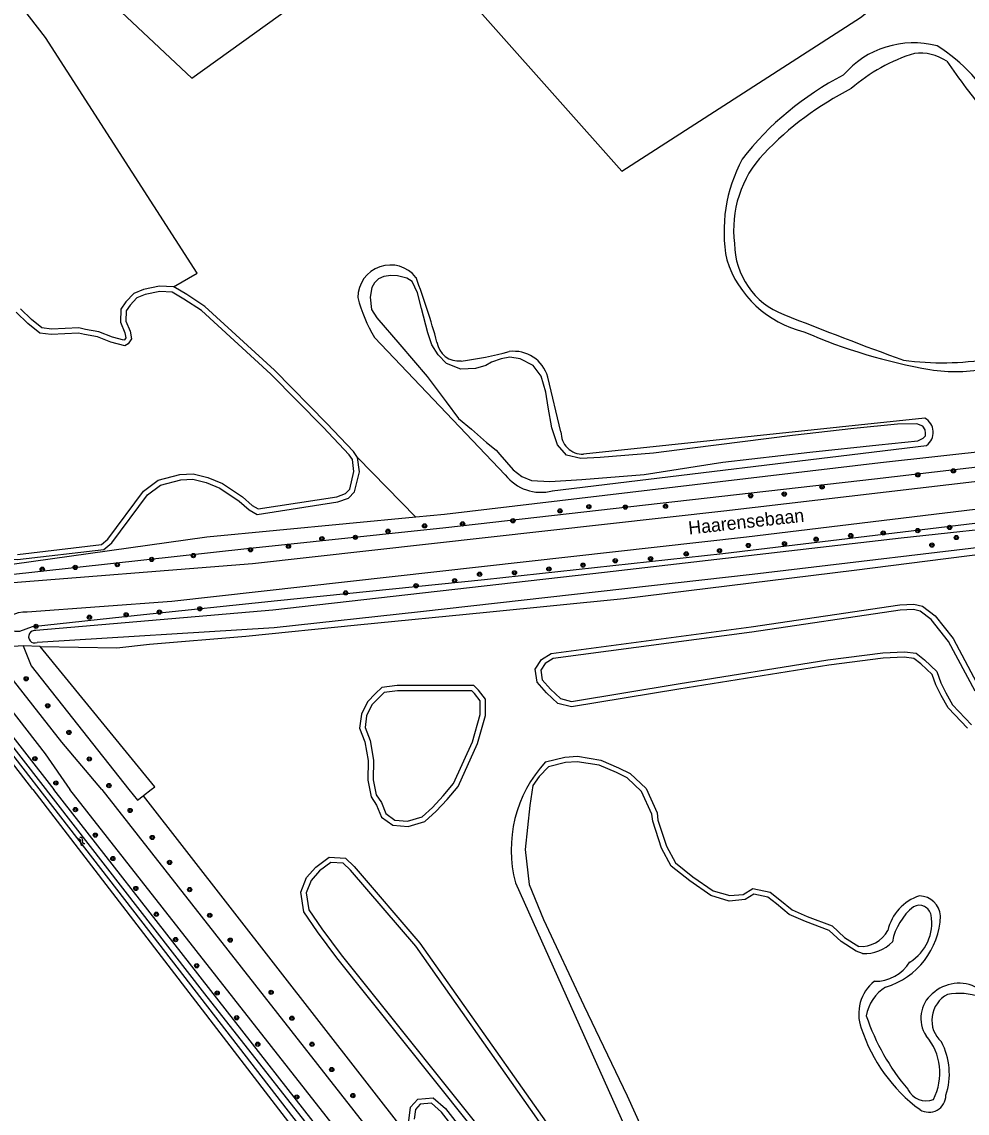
# Model space of a CAD drawing. Extents: x 136000 to 141000, y 400494 to 402006.
# Drawn here: x 140142.7 to 140320.8, y 401439 to 401644.7 of the extents above; entities that cross this region are included whole.
import ezdxf

# ---------------------------------------------------------------- set-up
doc = ezdxf.new("R2010")
doc.units = 0
for name, color, linetype in [('gg-anno-openbare ruimte label', 7, 'Continuous'), ('gg-knt-bronhoudergrens', 7, 'Continuous'), ('gg-knt-onverhard', 7, 'Continuous'), ('gg-kntw-bovenkant insteek waterloop', 7, 'Continuous'), ('gg-kntw-waterlijn', 7, 'Continuous'), ('gt-grn-groengrens', 7, 'Continuous'), ('gt-grn-groengrens NZ', 7, 'Continuous'), ('gt-symb-boom', 7, 'Continuous'), ('gt-symb-watersymbool', 7, 'Continuous')]:
    doc.layers.add(name, color=color, linetype=linetype)

# ---------------------------------------------------------------- blocks, each defined once
blk = doc.blocks.new('gt0-BOOM')
at = {"layer": 'gt-symb-boom'}
for radius in [0.4, 0.2]:
    blk.add_circle((0, 0), radius, dxfattribs=at)
blk = doc.blocks.new('gt0-WA')
at = {"layer": 'gt-symb-watersymbool'}
for centre, start, end in [((-0.32, 0.02), 28.0725, 151.9275), ((0.43, 0.42), 208.0725, 331.9275), ((-0.32, -0.43), 28.0725, 151.9275), ((0.43, -0.03), 208.0725, 331.9275)]:
    blk.add_arc(centre, 0.425, start, end, dxfattribs=at)

msp = doc.modelspace()

# ---------------------------------------------------------------- linework, layer by layer
at = {"layer": 'gg-knt-bronhoudergrens'}
for points in [[(140102.19, 401702.28), (140174.74, 401634.11), (140207.74, 401657.89), (140219.37, 401657.56), (140255.75, 401616.57), (140300.77, 401645.57), (140303.06, 401647.41)], [(140171.3, 401594.8), (140175.73, 401597.38), (140147.13, 401641.8), (140136.52, 401655.47), (140130.59, 401661.58), (140117.46, 401672.73), (140113.77, 401675.07)]]:
    msp.add_lwpolyline(points, dxfattribs=at)
at = {"layer": 'gg-knt-onverhard'}
msp.add_line((140205.65, 401431.29), (140151.74, 401500), dxfattribs=at)
for points in [[(140895.54, 401622.96), (140831.69, 401615.97), (140798.33, 401612.93), (140611.79, 401591.69), (140556.96, 401584.46), (140525.02, 401581), (140389.34, 401565.89), (140275.02, 401552.46), (140186.14, 401542.59), (140137.05, 401538.66), (140135.17, 401538.47)], [(140139.74, 401532.24), (140140.85, 401532.97), (140142.09, 401533.41), (140142.88, 401533.53), (140143.68, 401533.54), (140170.94, 401535.51), (140279.25, 401547.67), (140334.32, 401554.34)], [(140134.7, 401522.63), (140147.08, 401506.72), (140151.74, 401500)], [(140157.75, 401500), (140150.25, 401508.95), (140139.31, 401522.86)], [(140157.75, 401500), (140217.14, 401424.26), (140319.8, 401292.67)]]:
    msp.add_lwpolyline(points, dxfattribs=at)
at = {"layer": 'gg-kntw-bovenkant insteek waterloop'}
for p, q in [((140171.3, 401594.8), (140168.61, 401594.93)), ((140209.15, 401585.23), (140233.79, 401559.34)), ((140244.3, 401567.44), (140241.8, 401577.78)), ((140312.88, 401570.02), (140248.53, 401563.22)), ((140242.67, 401556.31), (140313.19, 401564.9)), ((140146.14, 401526.97), (140142.94, 401527.1)), ((140131.1, 401522.56), (140148.72, 401500)), ((140235.74, 401482.39), (140259.85, 401428.68))]:
    msp.add_line(p, q, dxfattribs=at)
for points in [[(140168.61, 401594.93), (140165.64, 401594.27), (140163.81, 401593.53), (140162.31, 401591.94), (140161.37, 401590.59), (140161.27, 401588.15), (140162.13, 401586.14), (140162.3, 401585.18), (140162.04, 401584.78), (140161.94, 401584.72), (140159.8, 401585.31), (140157.22, 401586.33), (140154.69, 401586.76), (140153.46, 401587.07), (140150.84, 401586.95), (140148.26, 401586.79), (140146.47, 401587.04), (140144.49, 401588.61), (140142.44, 401590.62)], [(140205.97, 401562.58), (140205.18, 401563.77), (140200.19, 401569.02), (140190.31, 401579.05), (140177.19, 401591.09), (140173.78, 401593.34), (140171.32, 401594.8), (140171.3, 401594.8)], [(140138.08, 401543.57), (140141.9, 401543.35), (140158.16, 401545.27), (140159.66, 401546.55), (140166.36, 401555.56), (140168.8, 401557.4), (140172.65, 401558.38), (140174.9, 401558.53), (140177.42, 401557.9), (140180.02, 401556.84), (140183.66, 401554.4), (140185.53, 401552.73), (140187.06, 401551.87), (140202.27, 401554.23), (140204.27, 401554.92), (140205.4, 401556.12), (140206.31, 401559.89), (140205.97, 401562.58)], [(140137.78, 401528.63), (140138.72, 401529.97), (140141.47, 401529.88), (140142.35, 401529.85), (140144.72, 401530.77), (140164.46, 401532.91), (140190.88, 401535.67), (140229.91, 401539.63), (140274.82, 401544.54), (140334.27, 401551.65)], [(140146.14, 401526.97), (140160.6, 401526.75), (140166.73, 401527.42), (140184.89, 401528.92), (140205.95, 401531.04), (140230.28, 401533.46), (140256.15, 401536.03), (140299.58, 401541.34), (140334.58, 401545.8)], [(140320.9, 401511.55), (140317.26, 401515.38), (140315.93, 401517.74), (140314.97, 401519.72), (140314.24, 401521.72), (140312.12, 401523.72), (140310.81, 401524.74), (140308.97, 401524.97), (140305.04, 401524.8), (140294.75, 401523.44), (140266.54, 401518.92), (140246.27, 401515.59), (140243.73, 401516.25), (140241.6, 401518.26), (140239.79, 401520.27), (140239.45, 401522.73), (140240.6, 401524.53), (140242.48, 401525.66), (140280.15, 401530.68), (140308.15, 401534.8), (140310.8, 401534.95), (140312.42, 401534.57), (140314.8, 401532.76), (140318.18, 401528.49), (140323.16, 401519.12)], [(140144.79, 401500), (140123.92, 401526.98), (140118.73, 401531.6)], [(140142.94, 401527.1), (140138.28, 401526.78), (140137.78, 401528.63)], [(140210.49, 401494.81), (140212.64, 401493.27), (140215.51, 401493.03), (140218.62, 401493.96), (140220.76, 401495.92), (140222.87, 401498.16), (140224.91, 401500.6), (140228.57, 401508.68), (140230.08, 401513.99), (140230.07, 401517.06), (140228.78, 401518.76), (140227.89, 401519.61), (140213.45, 401519.61), (140210.55, 401519.22), (140209.32, 401518.1), (140207.83, 401516.53), (140206.68, 401514.21), (140206.36, 401511.59), (140207.35, 401509.02), (140207.95, 401505.49), (140207.93, 401501.75), (140208.53, 401498.61), (140209.56, 401497.09), (140210.49, 401494.81)], [(140241.41, 401505.21), (140245.02, 401506.12), (140247.42, 401506.27), (140251.79, 401505.55), (140255.16, 401504.12), (140257.35, 401503.03), (140260.34, 401500.21), (140262.4, 401495.62), (140262.57, 401494.24), (140264.19, 401489.34), (140265.88, 401486.18), (140269.16, 401483.57), (140273.01, 401480.93), (140276.1, 401480), (140278.65, 401480.24), (140280.43, 401481.38), (140283.73, 401480.65), (140285.56, 401479.22), (140287.84, 401477.3), (140290.72, 401476.06), (140295.39, 401474.33), (140297.72, 401472.12), (140300.41, 401470.44)], [(140144.79, 401500), (140200.26, 401427.82), (140200.32, 401424.04)], [(140206.44, 401426.76), (140203.88, 401429.37), (140148.72, 401500)], [(140232.93, 401429.65), (140202.08, 401468.25), (140198.39, 401473.17), (140195.82, 401476.97), (140195.26, 401480.64), (140196.35, 401483.41), (140198.08, 401485.39), (140200.61, 401487.26), (140203.67, 401487.09), (140205.34, 401485.51), (140217.73, 401471.07), (140249.77, 401425.52)], [(140215.62, 401437.54), (140215.92, 401440.15), (140217.31, 401441.63), (140220.24, 401441.89), (140222.55, 401439.87), (140280.69, 401364.98)]]:
    msp.add_lwpolyline(points, dxfattribs=at)
for centre, radius, start, end in [((140310.74, 401623.37), 17.42, 75.2492, 139.5267), ((140297.5, 401612.24), 33.09, 28.1882, 57.7172), ((140323.86, 401583.54), 57.54, 117.2856, 142.1491), ((140304.05, 401605.21), 29.02, 151.9823, 190.6252), ((140212.16, 401592.76), 6.14, 38.3863, 179.8333), ((140294.93, 401606.13), 20.39, 197.9109, 256.2589), ((140087.95, 401548.14), 137.82, 15.2345, 20.5741), ((140233.75, 401599.87), 28.63, 194.3429, 210.7642), ((140331.4, 401680.72), 103.04, 246.3624, 260.1789), ((140225.04, 401584.94), 4.15, 188.006, 276.5871), ((140218.26, 401641.6), 61.23, 276.8064, 285.4149), ((140235.42, 401576.02), 6.61, 15.3504, 97.7073), ((140318.74, 401612.39), 33.57, 261.5758, 280.4351), ((140311.41, 401567.36), 3.04, 305.8825, 60.9932), ((140248.44, 401567.36), 4.14, 178.8082, 271.3408), ((140240.53, 401564.56), 8.52, 217.7327, 284.5516), ((140259.2, 401488.67), 24.29, 137.1097, 194.9892), ((140314.59, 401471.47), 8.92, 107.7604, 167.3996), ((140311.64, 401475.76), 4.22, 5.5864, 86.83), ((140301.27, 401476.72), 14.58, 286.8, 357.8185), ((140300.85, 401476.16), 5.73, 265.6128, 331.5055), ((140309.82, 401455.9), 8.12, 122.2854, 169.7064), ((140319.3, 401456.07), 7.41, 61.3452, 132.7257), ((140318.13, 401456.9), 6.02, 129.877, 213.481), ((140342.81, 401471.32), 43.29, 198.8213, 220.0123), ((140304.98, 401446.57), 10.73, 332.4033, 40.786), ((140313.1, 401445.16), 3.83, 205.9352, 291.4245)]:
    msp.add_arc(centre, radius, start, end, dxfattribs=at)
at = {"layer": 'gg-kntw-waterlijn'}
for points in [[(140312.91, 401567.84), (140312.48, 401568.49), (140311.37, 401568.94), (140307.73, 401568.87), (140299.46, 401568.09), (140287.9, 401566.74), (140269.06, 401564.35), (140261.72, 401563.41), (140251.7, 401562.62), (140248.01, 401562.39), (140245.34, 401563.05), (140243.65, 401564.98), (140242.59, 401568.19), (140241.87, 401572.07), (140241.45, 401574.93), (140240.57, 401577.97), (140239.03, 401579.98), (140236.6, 401581.21), (140234.63, 401581.51), (140233.03, 401581.19), (140231.23, 401580.56), (140230.11, 401579.98), (140228.17, 401579.4), (140225.43, 401579.29), (140222.72, 401580.31), (140221.18, 401581.98), (140219.99, 401583.87), (140219.21, 401586.1), (140218.02, 401590.67), (140217.26, 401593.67), (140216.27, 401595.82), (140215.26, 401596.39), (140213.5, 401596.86), (140212.23, 401596.93), (140210.89, 401596.76), (140209.88, 401596.27), (140209.14, 401595.52), (140208.64, 401594.68), (140208.34, 401592.86), (140208.59, 401590.53), (140209.58, 401588.93), (140213.92, 401583.89), (140219.08, 401577.87), (140222.68, 401573.11), (140225, 401569.93), (140227.43, 401567.93), (140230.29, 401565.42), (140232.08, 401563.97), (140232.75, 401563.16), (140235.28, 401560.27), (140236.9, 401559.03), (140238.72, 401558.29), (140242.2, 401558.07), (140248.24, 401558.48), (140259.99, 401559.42), (140274.78, 401561.72), (140291.2, 401563.59), (140304.17, 401565), (140311.58, 401565.75), (140312.58, 401566.23), (140312.99, 401566.72), (140313.01, 401567.17), (140312.91, 401567.84)], [(140141.88, 401544.35), (140157.74, 401546.22), (140158.93, 401547.23), (140165.65, 401556.28), (140168.36, 401558.32), (140172.49, 401559.38), (140174.99, 401559.54), (140177.73, 401558.85), (140180.49, 401557.72), (140184.28, 401555.19), (140186.11, 401553.55), (140187.25, 401552.91), (140202.03, 401555.2), (140203.71, 401555.79), (140204.49, 401556.61), (140205.29, 401559.95), (140205.01, 401562.22), (140204.4, 401563.14), (140199.47, 401568.32), (140189.61, 401578.33), (140176.58, 401590.3), (140173.25, 401592.49), (140171.02, 401593.81), (140168.69, 401593.92), (140165.94, 401593.31), (140164.39, 401592.68), (140163.09, 401591.3), (140162.36, 401590.26), (140162.28, 401588.33), (140163.09, 401586.43), (140163.36, 401584.96), (140162.76, 401584.05), (140162.1, 401583.63), (140159.48, 401584.36), (140156.95, 401585.36), (140154.48, 401585.79), (140153.36, 401586.07), (140148.22, 401585.79), (140146.07, 401586.08), (140143.82, 401587.85), (140141.62, 401590.03)], [(140332.83, 401550.05), (140308.4, 401547.39), (140252.52, 401540.91), (140189.97, 401533.8), (140145.36, 401529.98)], [(140333.19, 401546.85), (140280.33, 401540.57), (140217.83, 401533.53), (140190.26, 401530.47), (140145.57, 401527.73)], [(140119.92, 401531.64), (140124.73, 401527.4), (140165.03, 401475.36), (140201.89, 401427.75), (140201.59, 401424.31), (140202.47, 401423.43), (140203.4, 401424.97), (140203.63, 401427.83), (140177.21, 401461.47), (140133.6, 401517.64), (140125.45, 401528.13), (140122.05, 401531.26), (140120.55, 401532.38), (140119.92, 401531.64)], [(140322.33, 401518.56), (140317.34, 401527.94), (140314.09, 401532.04), (140311.99, 401533.64), (140310.71, 401533.94), (140308.25, 401533.8), (140280.28, 401529.69), (140242.82, 401524.7), (140241.32, 401523.79), (140240.49, 401522.5), (140240.74, 401520.71), (140242.32, 401518.96), (140244.23, 401517.15), (140246.31, 401516.61), (140266.38, 401519.91), (140294.61, 401524.43), (140304.95, 401525.79), (140309.01, 401525.97), (140311.21, 401525.7), (140312.78, 401524.48), (140315.1, 401522.29), (140315.89, 401520.11), (140316.81, 401518.21), (140318.07, 401515.98), (140321.64, 401512.22)], [(140213, 401494.24), (140215.4, 401494.04), (140218.11, 401494.85), (140220.06, 401496.64), (140222.12, 401498.82), (140224.05, 401501.14), (140227.62, 401509.03), (140229.08, 401514.13), (140229.07, 401516.72), (140228.03, 401518.09), (140227.49, 401518.61), (140213.51, 401518.61), (140210.99, 401518.28), (140210.02, 401517.38), (140208.66, 401515.95), (140207.65, 401513.92), (140207.38, 401511.72), (140208.32, 401509.28), (140208.96, 401505.57), (140208.93, 401501.84), (140209.47, 401499), (140210.45, 401497.56), (140211.3, 401495.46), (140213, 401494.24)], [(140301.13, 401469.08), (140299.96, 401469.55), (140297.11, 401471.33), (140294.85, 401473.46), (140290.35, 401475.13), (140287.31, 401476.44), (140284.93, 401478.44), (140283.29, 401479.72), (140280.62, 401480.31), (140278.98, 401479.27), (140275.99, 401478.98), (140272.57, 401480.02), (140268.57, 401482.77), (140265.09, 401485.53), (140263.27, 401488.94), (140261.59, 401494.02), (140261.42, 401495.34), (140259.5, 401499.61), (140256.77, 401502.2), (140254.74, 401503.21), (140251.51, 401504.58), (140247.37, 401505.26), (140245.17, 401505.13), (140241.93, 401504.31), (140240.19, 401502.46), (140238.97, 401500.76), (140238.41, 401497.02), (140237.52, 401488.68), (140238.3, 401482.11), (140241.02, 401475.53), (140248.6, 401459.31), (140256.8, 401442.24), (140261.85, 401431)], [(140248.97, 401424.91), (140216.94, 401470.46), (140204.62, 401484.82), (140203.25, 401486.11), (140200.92, 401486.24), (140198.77, 401484.65), (140197.22, 401482.88), (140196.29, 401480.52), (140196.77, 401477.34), (140199.21, 401473.75), (140202.87, 401468.86), (140233.71, 401430.27)], [(140279.9, 401364.36), (140221.81, 401439.18), (140219.9, 401440.86), (140217.78, 401440.67), (140216.87, 401439.71), (140216.66, 401437.84)]]:
    msp.add_lwpolyline(points, dxfattribs=at)
for centre, radius, start, end in [((140320.46, 401607.67), 32.56, 107.0885, 131.2235), ((140311.96, 401629.86), 8.99, 55.9642, 96.8178), ((140477.87, 401750.32), 196.6, 215.0867, 218.6828), ((140326.53, 401577.98), 60.77, 116.9346, 136.4242), ((140297.66, 401605.58), 20.83, 136.6858, 187.2329), ((140291.36, 401603.02), 14.36, 180.2487, 249.297), ((140587.82, 402343.26), 811.76, 248.19419, 249.90123), ((140316.11, 401634.8), 54.34, 262.3451, 279.5319), ((140145.14, 401528.82), 1.17, 79.1605, 291.4721), ((140317.75, 401469.19), 11.2, 128.8413, 169.0191), ((140311.8, 401475.88), 2.3, 11.4039, 117.7244), ((140305.55, 401474.85), 8.63, 301.5042, 9.8613), ((140301.55, 401476.2), 7.14, 266.628, 316.8342), ((140303.43, 401471.69), 7.84, 269.6013, 327.6846), ((140308.19, 401457.74), 7.78, 128.2143, 200.4694), ((140319.69, 401456.51), 5.5, 117.915, 227.7434), ((140319.31, 401449.64), 11.93, 70.2797, 100.6003), ((140330.11, 401464.4), 30.68, 197.8175, 233.7277), ((140304.8, 401446.45), 12.69, 341.2763, 28.1237), ((140313.66, 401442.33), 3.16, 237.3591, 0.8101)]:
    msp.add_arc(centre, radius, start, end, dxfattribs=at)
at = {"layer": 'gt-grn-groengrens'}
msp.add_line((140216.92, 401551.35), (140205.97, 401562.58), dxfattribs=at)
for points in [[(140134.05, 401540), (140140, 401540.48), (140185.12, 401545.47), (140222.59, 401549.38), (140303.36, 401558.61), (140369.1, 401566.23)], [(140165.57, 401498.84), (140223.62, 401424.23), (140325.29, 401294.2), (140325.49, 401293.95), (140327.2, 401291.62)]]:
    msp.add_lwpolyline(points, dxfattribs=at)
at = {"layer": 'gt-grn-groengrens NZ'}
for points in [[(140368.76, 401568.69), (140304.49, 401561.61), (140222.35, 401551.87), (140216.92, 401551.35)], [(140216.92, 401551.35), (140177.55, 401547.56), (140140.88, 401542.45), (140137.46, 401542.48)], [(140142.94, 401527.1), (140144.43, 401523.32), (140162.89, 401500), (140164.48, 401497.99), (140165.57, 401498.84)], [(140165.57, 401498.84), (140165.64, 401498.9), (140167.06, 401500), (140167.73, 401500.52), (140146.14, 401526.97)]]:
    msp.add_lwpolyline(points, dxfattribs=at)

# ---------------------------------------------------------------- block references
at = {"layer": 'gt-symb-boom'}
for p in [(140311.56, 401559.34), (140318.26, 401560.09), (140293.51, 401557.06), (140280.05, 401555.4), (140286.37, 401555.71), (140244.11, 401552.55), (140249.55, 401553.33), (140256.42, 401553.25), (140264, 401553.43), (140235.24, 401550.69), (140211.7, 401548.71), (140218.6, 401549.72), (140225.75, 401550.08), (140305.02, 401548.38), (140311.54, 401548.83), (140317.53, 401549.42), (140199.25, 401547.3), (140205.55, 401547.56), (140286.42, 401546.35), (140292.37, 401547.21), (140298.91, 401547.88), (140318.8, 401547.52), (140185.79, 401545.2), (140192.93, 401545.89), (140267.91, 401544.43), (140274.18, 401545.04), (140279.61, 401546.02), (140314.21, 401546.09), (140160.69, 401542.41), (140167.17, 401543.39), (140175.02, 401544.11), (140248.45, 401542.31), (140254.52, 401543.14), (140261.18, 401543.52), (140146.54, 401541.54), (140152.76, 401541.89), (140228.96, 401540.6), (140235.54, 401540.87), (140242.03, 401541.59), (140217, 401538.43), (140224.26, 401539.38), (140203.73, 401537.09), (140176.24, 401534.08), (140155.43, 401532.49), (140162.35, 401532.95), (140168.62, 401533.47), (140145.37, 401530.78), (140143.51, 401520.88), (140147.58, 401515.79), (140151.57, 401510.78), (140145.16, 401505.83), (140155.41, 401505.77), (140149.11, 401501.24), (140159.1, 401500.76), (140152.8, 401496.23), (140163.11, 401496.06), (140156.54, 401491.41), (140167.28, 401490.97), (140159.85, 401487), (140170.54, 401486.26), (140164.18, 401481.35), (140174.32, 401481.14), (140168.05, 401476.49), (140178.11, 401476.29), (140171.67, 401471.72), (140181.96, 401471.61), (140175.65, 401466.79), (140179.51, 401461.65), (140189.68, 401461.77), (140183.19, 401456.98), (140193.6, 401456.9), (140187.15, 401451.99), (140197.38, 401451.98), (140201.1, 401447.22), (140194.5, 401442.04), (140205.08, 401442.3)]:
    msp.add_blockref('gt0-BOOM', p, dxfattribs=at)
at = {"layer": 'gt-symb-watersymbool', "rotation": -50.80331119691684}
msp.add_blockref('gt0-WA', (140153.91, 401490.29), dxfattribs=at)

# ---------------------------------------------------------------- texts
at = {"layer": 'gg-anno-openbare ruimte label'}
msp.add_text('Haarensebaan', height=2.5, rotation=6.4, dxfattribs=at).set_placement((140268.44, 401548.07))

doc.saveas('drawing.dxf')
